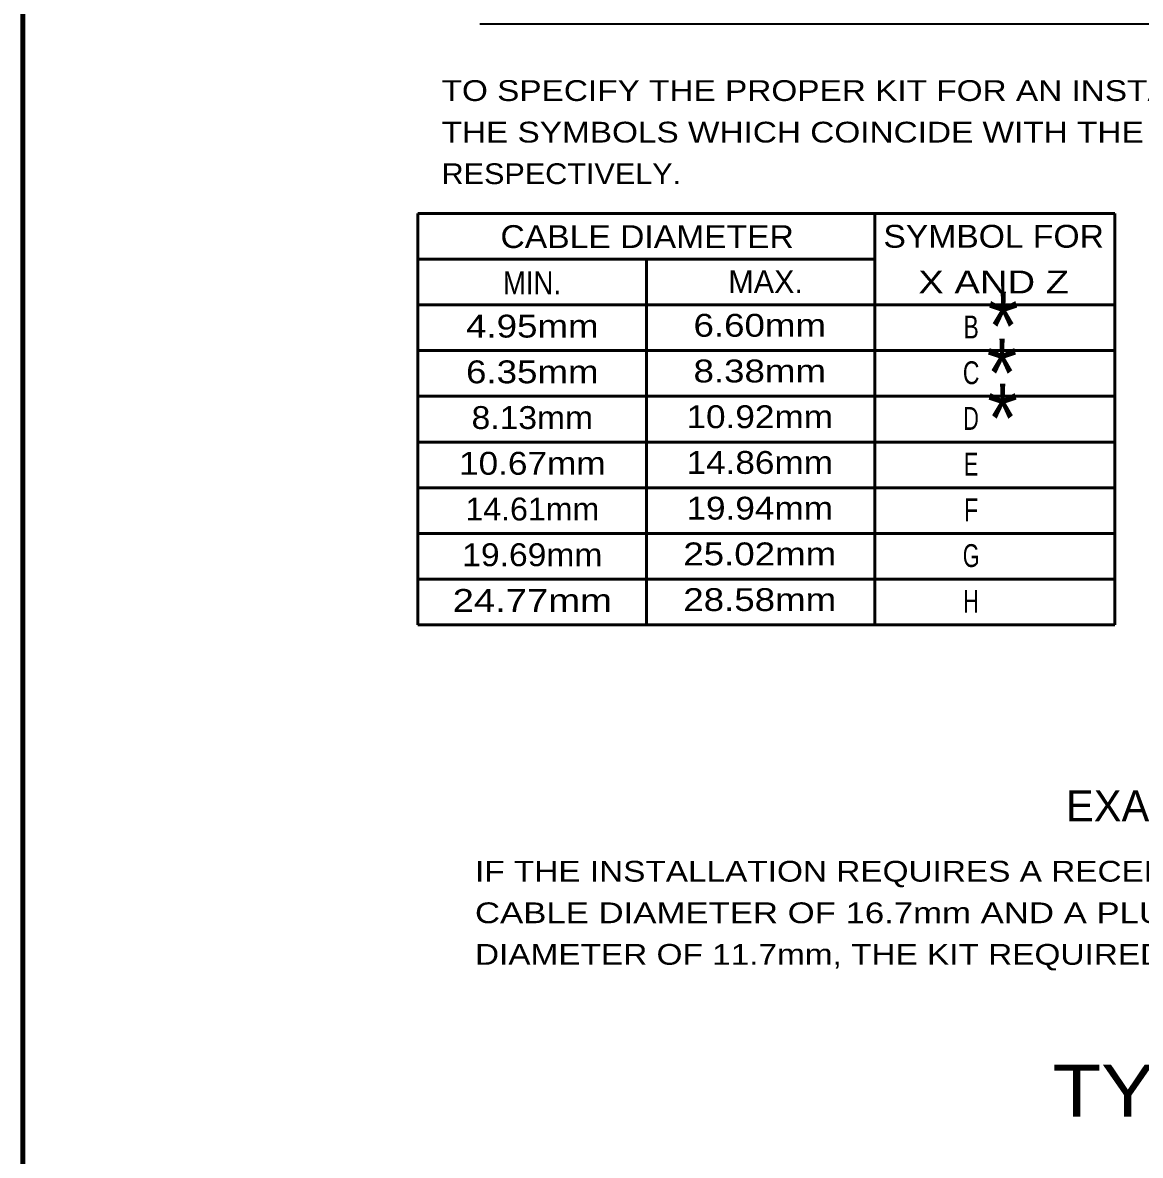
# Model space of a CAD drawing. Extents: x -32 to 824, y -6 to 538.
# Drawn here: x 25.7 to 154.8, y 274.2 to 405 of the extents above; entities that cross this region are included whole.
import ezdxf
from ezdxf.enums import TextEntityAlignment as Align

# ---------------------------------------------------------------- set-up
doc = ezdxf.new("R2010")
doc.units = 0
doc.header["$LTSCALE"] = 1.1
doc.layers.add('1', color=7, linetype='Continuous', lineweight=53)

msp = doc.modelspace()

# ---------------------------------------------------------------- linework, layer by layer
at = {"layer": '1', "lineweight": 35}
msp.add_line((78.515, 404.811), (175.695, 404.811), dxfattribs=at)
at = {"layer": '1'}
for p, q in [((71.339, 382.928), (151.859, 382.928)), ((71.339, 382.928), (71.339, 335.408)), ((124.139, 382.928), (124.139, 335.408)), ((151.859, 382.928), (151.859, 335.408)), ((71.339, 377.648), (124.139, 377.648)), ((97.739, 377.648), (97.739, 335.408)), ((71.339, 372.368), (151.859, 372.368)), ((71.339, 367.088), (151.859, 367.088)), ((71.339, 361.808), (151.859, 361.808)), ((71.339, 356.528), (151.859, 356.528)), ((71.339, 351.248), (151.859, 351.248)), ((71.339, 345.968), (151.859, 345.968)), ((71.339, 340.688), (151.859, 340.688)), ((71.339, 335.408), (151.859, 335.408))]:
    msp.add_line(p, q, dxfattribs=at)
at = {"layer": '1', "lineweight": 158}
msp.add_lwpolyline([(817.398, 531.744), (25.698, 531.644), (25.798, 5.644)], dxfattribs=at)

# ---------------------------------------------------------------- texts
at = {"layer": '1'}
for s, height, width, p in [('TO SPECIFY THE PROPER KIT FOR AN INSTALLATION SELECT FROM THE TABLES BELOW', 2.4, 1.2, (74.084, 395.916)), ('THE SYMBOLS WHICH COINCIDE WITH THE REQUIREMENTS AND SUBSTITUTE FOR (W,X) (Y,Z)', 2.4, 1.2, (74.084, 391.116)), ('RESPECTIVELY.', 2.4, 1.1, (74.084, 386.316)), ('CABLE DIAMETER', 2.64, 1.1, (80.89, 378.933)), ('MIN.', 2.64, 0.9, (81.175, 373.586)), ('*', 7.92, 0.85, (137.198, 365.957)), ('*', 7.92, 0.85, (137.056, 360.538)), ('*', 7.92, 0.85, (137.127, 355.333)), ('IF THE INSTALLATION REQUIRES A RECEPTACLE FOR 17.42mm2 STRANDED CONDUCTOR AND A', 2.4, 1.2, (77.943, 305.761)), ('CABLE DIAMETER OF 16.7mm AND A PLUG FOR 8.39mm2 SOLID CONDUCTOR AND A CABLE', 2.4, 1.25, (77.943, 300.961)), ('DIAMETER OF 11.7mm, THE KIT REQUIRED WILL BE I-F3-E6.', 2.4, 1.2, (77.943, 296.161))]:
    msp.add_text(s, height=height, dxfattribs=dict(at, width=width)).set_placement(p)
for s, height, width, p in [('SYMBOL FOR', 2.64, 1.1, (137.85, 378.97)), ('X AND Z', 2.64, 1.25, (137.85, 373.69)), ('4.95mm', 2.64, 1.2, (84.564, 368.593)), ('6.60mm', 2.64, 1.2, (110.833, 368.691)), ('B', 2.64, 0.75, (135.247, 368.495)), ('6.35mm', 2.64, 1.2, (84.564, 363.313)), ('8.38mm', 2.64, 1.2, (110.833, 363.411)), ('C', 2.64, 0.75, (135.247, 363.215)), ('8.13mm', 2.64, 1.1, (84.564, 358.033)), ('10.92mm', 2.64, 1.15, (110.833, 358.131)), ('D', 2.64, 0.7, (135.247, 357.935)), ('10.67mm', 2.64, 1.15, (84.564, 352.753)), ('14.86mm', 2.64, 1.15, (110.833, 352.851)), ('E', 2.64, 0.7, (135.247, 352.655)), ('14.61mm', 2.64, 1.05, (84.564, 347.473)), ('19.94mm', 2.64, 1.15, (110.833, 347.571)), ('F', 2.64, 0.75, (135.247, 347.375)), ('19.69mm', 2.64, 1.1, (84.564, 342.193)), ('25.02mm', 2.64, 1.2, (110.833, 342.291)), ('G', 2.64, 0.7, (135.247, 342.095)), ('24.77mm', 2.64, 1.25, (84.564, 336.913)), ('28.58mm', 2.64, 1.2, (110.833, 337.011)), ('H', 2.64, 0.7, (135.247, 336.815)), ('TYPE 1', 6, 1.15, (160.53, 278.606))]:
    msp.add_text(s, height=height, dxfattribs=dict(at, width=width)).set_placement(p, align=Align.CENTER)
for s, height, p in [('MAX.', 2.64, (107.191, 373.728)), ('EXAMPLE', 3.6, (146.197, 312.711))]:
    msp.add_text(s, height=height, dxfattribs=at).set_placement(p)

doc.saveas('drawing.dxf')
